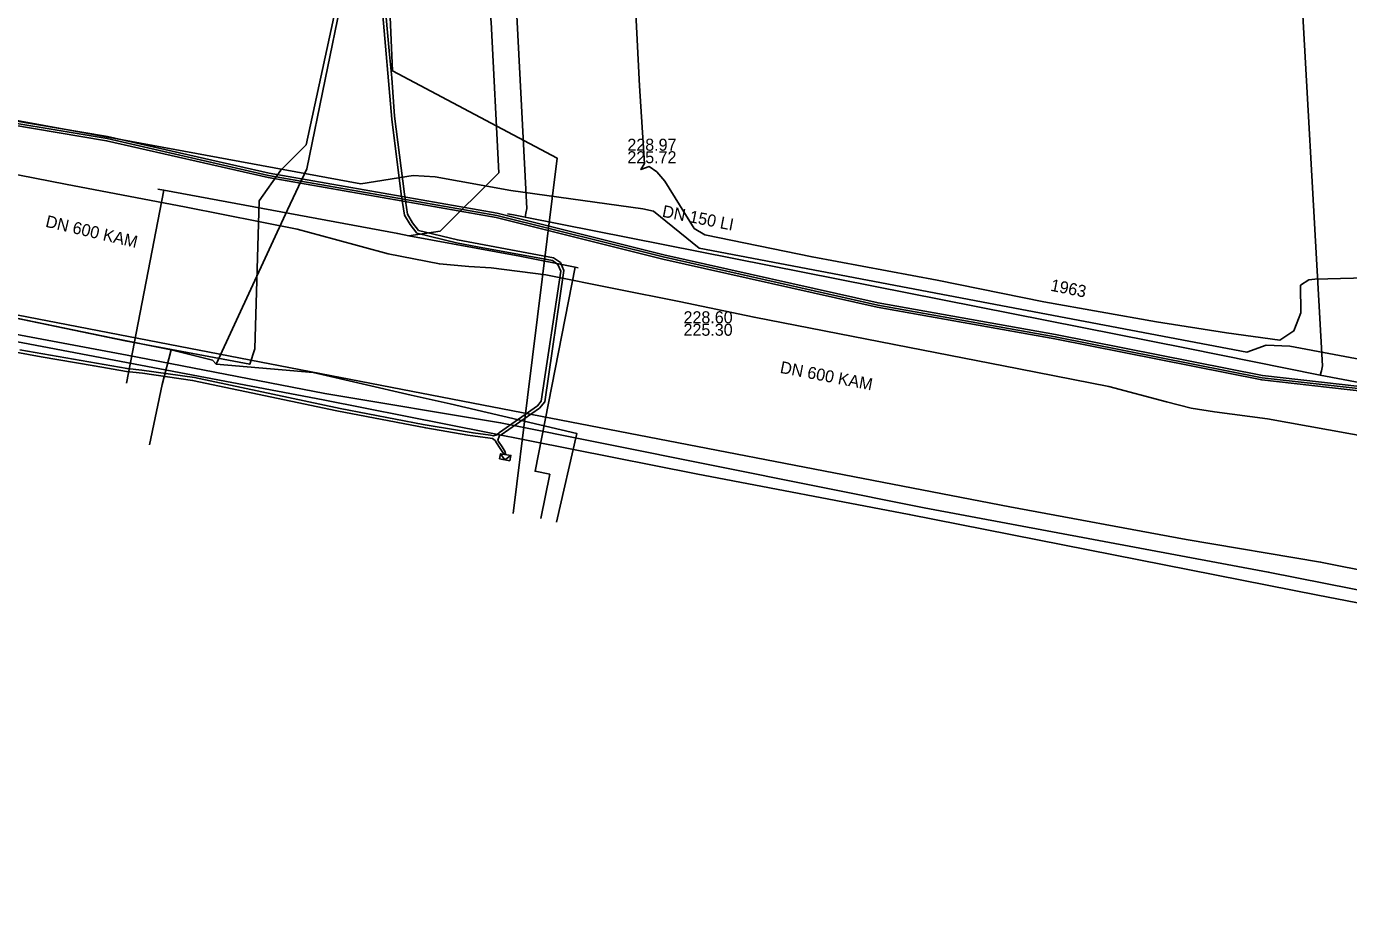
# Model space of a CAD drawing. Extents: x -599951 to -598963, y -1164095 to -1162939.
# Drawn here: x -599456.3 to -599368.2, y -1163169.1 to -1163110 of the extents above; entities that cross this region are included whole.
import ezdxf

# ---------------------------------------------------------------- set-up
doc = ezdxf.new("R2010")
doc.units = 0
for name, color, linetype in [('31', 7, 'Continuous'), ('Vrstva 12', 7, 'Continuous'), ('Vrstva 13', 7, 'Continuous'), ('Vrstva 15', 7, 'Continuous'), ('Vrstva 19', 7, 'Continuous'), ('Vrstva 25', 7, 'Continuous'), ('Vrstva 42', 7, 'Continuous'), ('Vrstva 43', 7, 'Continuous'), ('Vrstva 44', 7, 'Continuous'), ('Vrstva 55', 7, 'Continuous'), ('Vrstva 58', 7, 'Continuous')]:
    doc.layers.add(name, color=color, linetype=linetype)

# ---------------------------------------------------------------- blocks, each defined once
blk = doc.blocks.new('NN630')
at = {"layer": '31'}
for points in [[(-0.003, -0.7), (-0.703, 0)], [(-0.703, -0.7), (-0.703, 0), (0.697, 0), (0.697, -0.7)], [(-0.003, -0.7), (0.697, 0)], [(-0.703, -0.7), (0.697, -0.7)]]:
    blk.add_lwpolyline(points, dxfattribs=at)

msp = doc.modelspace()

# ---------------------------------------------------------------- linework, layer by layer
at = {"layer": 'Vrstva 12'}
for p, q in [((-599436.43, -1163113.54), (-599435.17, -1163107.46)), ((-599450.66, -1163130.75), (-599446.68, -1163131.54)), ((-599447.29, -1163133.85), (-599446.68, -1163131.54)), ((-599448.12, -1163137.86), (-599447.29, -1163133.85))]:
    msp.add_line(p, q, dxfattribs=at)
for points in [[(-599581.77, -1163105.29), (-599569.65, -1163107.62), (-599562.15, -1163109.11), (-599555.47, -1163110.36), (-599552.06, -1163110.98), (-599534.82, -1163114.55), (-599530.26, -1163115.23), (-599529.19, -1163115.51), (-599519.14, -1163117.36), (-599514.01, -1163118.43), (-599492.94, -1163122.43), (-599485.16, -1163124), (-599482.79, -1163124.8), (-599475.1, -1163125.93), (-599462.05, -1163128.4), (-599450.66, -1163130.75)], [(-599443.68, -1163132.49), (-599438.93, -1163122.21), (-599437.64, -1163119.49), (-599436.43, -1163113.54)], [(-599443.68, -1163132.49), (-599443.92, -1163132.24), (-599446.68, -1163131.54)], [(-599443.68, -1163132.49), (-599437.23, -1163133.06), (-599430.68, -1163134.56), (-599428.1, -1163135.15), (-599419.65, -1163137.11), (-599421, -1163143.03)]]:
    msp.add_lwpolyline(points, dxfattribs=at)
at = {"layer": 'Vrstva 13'}
for p, q in [((-599423.098, -1163122.714), (-599423.04, -1163122.44)), ((-599370.101, -1163133.236), (-599370.026, -1163132.931)), ((-599370.101, -1163133.236), (-599319.892, -1163142.727))]:
    msp.add_line(p, q, dxfattribs=at)
for points in [[(-599423.04, -1163122.44), (-599422.984, -1163122.121), (-599424.367, -1163095.569), (-599427.078, -1163049.315), (-599427.163, -1163047.729), (-599431.12, -1162976.78), (-599431.631, -1162969.046), (-599433.3, -1162939.4)], [(-599370.026, -1163132.931), (-599369.957, -1163132.609), (-599371.633, -1163102.923), (-599371.78, -1163099.83), (-599374.86, -1163044.99), (-599375.586, -1163034.266), (-599375.774, -1163030.889), (-599376.367, -1163018.71), (-599376.476, -1163016.302), (-599376.539, -1163014.958)], [(-599423.098, -1163122.714), (-599423.874, -1163122.553), (-599424.266, -1163122.477)], [(-599370.101, -1163133.236), (-599379.01, -1163131.44), (-599423.098, -1163122.714)]]:
    msp.add_lwpolyline(points, dxfattribs=at)
at = {"layer": 'Vrstva 19'}
for points in [[(-599430.845, -1163123.938), (-599428.76, -1163123.64), (-599424.84, -1163119.75), (-599425.35, -1163109.72), (-599425.45, -1163108.84)], [(-599447.18, -1163120.91), (-599449.67, -1163133.77)], [(-599419.55, -1163126.07), (-599419.76, -1163126.03), (-599423.45, -1163125.31), (-599430.845, -1163123.938), (-599431.59, -1163123.8), (-599447.18, -1163120.91), (-599447.57, -1163120.83)], [(-599419.76, -1163126.03), (-599422.43, -1163139.63), (-599421.45, -1163139.83), (-599422.04, -1163142.77)]]:
    msp.add_lwpolyline(points, dxfattribs=at)
at = {"layer": 'Vrstva 25'}
msp.add_lwpolyline([(-599424.935, -1163078.5), (-599424.376, -1163088.985), (-599423.856, -1163099.34), (-599423.491, -1163104.711), (-599424.155, -1163104.925), (-599432.325, -1163105.172), (-599434.342, -1163105.635), (-599435.741, -1163108.873), (-599437.694, -1163117.895), (-599439.378, -1163119.583), (-599440.818, -1163121.628), (-599441.11, -1163131.474), (-599441.45, -1163132.502), (-599449.749, -1163130.947), (-599460.681, -1163128.688)], dxfattribs=at)
at = {"layer": 'Vrstva 42'}
for p, q in [((-599462.431, -1163115.262), (-599450.168, -1163117.517)), ((-599462.431, -1163115.262), (-599450.168, -1163117.517)), ((-599450.168, -1163117.517), (-599434.047, -1163120.491)), ((-599450.168, -1163117.517), (-599434.047, -1163120.491)), ((-599434.047, -1163120.491), (-599430.547, -1163119.925)), ((-599434.047, -1163120.491), (-599430.547, -1163119.925)), ((-599430.547, -1163119.925), (-599429.087, -1163120.02)), ((-599430.547, -1163119.925), (-599429.087, -1163120.02)), ((-599429.087, -1163120.02), (-599424.039, -1163120.922)), ((-599429.087, -1163120.02), (-599424.039, -1163120.922)), ((-599424.039, -1163120.922), (-599415.255, -1163122.16)), ((-599424.039, -1163120.922), (-599415.255, -1163122.16)), ((-599415.255, -1163122.16), (-599414.54, -1163122.315)), ((-599415.255, -1163122.16), (-599414.54, -1163122.315)), ((-599414.54, -1163122.315), (-599411.491, -1163124.765)), ((-599414.54, -1163122.315), (-599411.491, -1163124.765)), ((-599411.491, -1163124.765), (-599392.214, -1163128.439)), ((-599411.491, -1163124.765), (-599392.214, -1163128.439)), ((-599392.214, -1163128.439), (-599375.004, -1163131.695)), ((-599392.214, -1163128.439), (-599375.004, -1163131.695)), ((-599375.004, -1163131.695), (-599373.702, -1163131.241)), ((-599375.004, -1163131.695), (-599373.702, -1163131.241)), ((-599373.702, -1163131.241), (-599372.13, -1163131.294)), ((-599373.702, -1163131.241), (-599372.13, -1163131.294)), ((-599372.13, -1163131.294), (-599364.125, -1163132.808)), ((-599372.13, -1163131.294), (-599364.125, -1163132.808))]:
    msp.add_line(p, q, dxfattribs=at)
for points in [[(-599432.336, -1163103.724), (-599431.929, -1163112.963), (-599420.967, -1163118.771), (-599422.939, -1163134.711), (-599423.898, -1163142.447)], [(-599432.479, -1163107.914), (-599432.124, -1163111.869), (-599431.97, -1163113.432), (-599431.799, -1163115.981), (-599431.144, -1163121.179), (-599430.944, -1163122.505), (-599430.597, -1163123.073), (-599430.192, -1163123.601), (-599427.609, -1163124.222), (-599421.199, -1163125.406), (-599420.749, -1163125.735), (-599420.517, -1163126.266), (-599421.78, -1163134.997), (-599422.14, -1163135.423), (-599424.693, -1163137.212), (-599424.802, -1163137.259), (-599424.922, -1163137.56), (-599424.866, -1163137.654), (-599424.625, -1163138.003), (-599424.433, -1163138.328), (-599424.39, -1163138.52), (-599424.58, -1163138.39), (-599424.753, -1163138.112), (-599425.006, -1163137.741), (-599425.094, -1163137.581), (-599425.261, -1163137.449), (-599425.423, -1163137.429), (-599426.913, -1163137.223), (-599429.723, -1163136.74), (-599435.634, -1163135.611), (-599445.263, -1163133.575), (-599448.594, -1163133.106), (-599449.654, -1163132.989), (-599451.826, -1163132.613), (-599455.357, -1163132.001), (-599457.043, -1163131.708)], [(-599432.63, -1163108.758), (-599431.977, -1163116.167), (-599431.347, -1163121.174), (-599431.136, -1163122.575), (-599430.757, -1163123.194), (-599430.308, -1163123.779), (-599427.672, -1163124.413), (-599426.279, -1163124.674), (-599421.281, -1163125.594), (-599420.911, -1163125.865), (-599420.723, -1163126.294), (-599422.034, -1163134.959), (-599422.28, -1163135.277), (-599424.807, -1163137.048), (-599424.99, -1163137.203), (-599425.199, -1163137.266), (-599425.397, -1163137.231), (-599426.566, -1163137.076), (-599427.995, -1163136.834), (-599429.493, -1163136.577), (-599429.883, -1163136.506), (-599435.42, -1163135.452), (-599445.133, -1163133.391), (-599448.638, -1163132.899), (-599449.626, -1163132.791), (-599456.769, -1163131.553)], [(-599460.607, -1163116.007), (-599450.989, -1163117.617), (-599440.22, -1163120.067), (-599425.021, -1163122.737), (-599413.925, -1163125.496), (-599399.63, -1163128.707), (-599387.797, -1163130.817), (-599374.003, -1163133.548), (-599363.594, -1163134.718), (-599342.88, -1163139.037), (-599331.28, -1163141.347), (-599323.629, -1163142.927), (-599306.596, -1163146.115), (-599305.163, -1163144.213), (-599290.676, -1163126.965), (-599289.12, -1163124.143), (-599286.609, -1163121.783), (-599281.778, -1163121.526)], [(-599460.607, -1163116.007), (-599450.989, -1163117.617), (-599440.22, -1163120.067), (-599425.021, -1163122.737), (-599413.925, -1163125.496), (-599399.63, -1163128.707), (-599387.797, -1163130.817), (-599374.003, -1163133.548), (-599363.594, -1163134.718), (-599342.88, -1163139.037), (-599331.28, -1163141.347), (-599323.629, -1163142.927), (-599306.596, -1163146.115), (-599305.163, -1163144.213), (-599290.676, -1163126.965), (-599289.12, -1163124.143), (-599286.609, -1163121.783), (-599281.778, -1163121.526)], [(-599460.581, -1163115.86), (-599450.96, -1163117.47), (-599440.19, -1163119.92), (-599424.99, -1163122.59), (-599413.89, -1163125.35), (-599399.6, -1163128.56), (-599387.771, -1163130.67), (-599373.98, -1163133.4), (-599363.57, -1163134.57), (-599342.85, -1163138.89), (-599331.25, -1163141.2), (-599323.6, -1163142.78), (-599306.66, -1163145.95), (-599305.28, -1163144.12), (-599290.8, -1163126.88), (-599289.24, -1163124.05), (-599286.671, -1163121.636), (-599281.778, -1163121.375)], [(-599281.779, -1163121.225), (-599286.734, -1163121.489), (-599289.36, -1163123.957), (-599290.924, -1163126.795), (-599305.397, -1163144.027), (-599306.724, -1163145.785), (-599323.571, -1163142.633), (-599331.22, -1163141.053), (-599342.82, -1163138.743), (-599363.546, -1163134.422), (-599373.957, -1163133.252), (-599387.743, -1163130.523), (-599399.57, -1163128.413), (-599413.855, -1163125.204), (-599424.959, -1163122.443), (-599440.16, -1163119.773), (-599450.931, -1163117.323), (-599460.553, -1163115.713)], [(-599281.779, -1163121.225), (-599286.734, -1163121.489), (-599289.36, -1163123.957), (-599290.924, -1163126.795), (-599305.397, -1163144.027), (-599306.724, -1163145.785), (-599323.571, -1163142.633), (-599331.22, -1163141.053), (-599342.82, -1163138.743), (-599363.546, -1163134.422), (-599373.957, -1163133.252), (-599387.743, -1163130.523), (-599399.57, -1163128.413), (-599413.855, -1163125.204), (-599424.959, -1163122.443), (-599440.16, -1163119.773), (-599450.931, -1163117.323), (-599460.553, -1163115.713)], [(-599460.553, -1163115.713), (-599450.931, -1163117.323), (-599440.16, -1163119.773), (-599424.959, -1163122.443), (-599413.855, -1163125.204), (-599399.57, -1163128.413), (-599387.743, -1163130.523), (-599373.957, -1163133.252), (-599363.546, -1163134.422), (-599342.82, -1163138.743), (-599331.22, -1163141.053), (-599323.571, -1163142.633), (-599306.724, -1163145.785), (-599305.397, -1163144.027), (-599290.924, -1163126.795), (-599289.36, -1163123.957), (-599286.734, -1163121.489), (-599281.779, -1163121.225)], [(-599460.553, -1163115.713), (-599450.931, -1163117.323), (-599440.16, -1163119.773), (-599424.959, -1163122.443), (-599413.855, -1163125.204), (-599399.57, -1163128.413), (-599387.743, -1163130.523), (-599373.957, -1163133.252), (-599363.546, -1163134.422), (-599342.82, -1163138.743), (-599331.22, -1163141.053), (-599323.571, -1163142.633), (-599306.724, -1163145.785), (-599305.397, -1163144.027), (-599290.924, -1163126.795), (-599289.36, -1163123.957), (-599286.734, -1163121.489), (-599281.779, -1163121.225)], [(-599363.89, -1163137.89), (-599373.63, -1163136.13), (-599377.15, -1163135.68), (-599378.71, -1163135.42), (-599380.35, -1163135.01), (-599384.2, -1163133.99), (-599390.2, -1163132.8), (-599398.51, -1163131.19), (-599407.84, -1163129.37), (-599412.84, -1163128.33), (-599417.07, -1163127.49), (-599421.71, -1163126.55), (-599425.37, -1163126.09), (-599426.85, -1163126), (-599428.81, -1163125.82), (-599432.23, -1163125.14), (-599435.83, -1163124.17), (-599438.28, -1163123.5), (-599445.68, -1163122.04), (-599453.72, -1163120.5), (-599463.85, -1163118.54)]]:
    msp.add_lwpolyline(points, dxfattribs=at)
at = {"layer": 'Vrstva 44'}
msp.add_lwpolyline([(-599475.32, -1163127.533), (-599436.546, -1163134.88), (-599411.698, -1163139.793), (-599397.5, -1163142.504), (-599370.257, -1163147.895), (-599338.502, -1163154.014), (-599306.306, -1163160.272), (-599304.481, -1163160.215), (-599303.886, -1163159.262), (-599303.749, -1163158.164), (-599301.826, -1163148.263), (-599301.773, -1163146.426), (-599301.583, -1163145.05), (-599301.347, -1163144.827), (-599300.578, -1163144.512), (-599293.352, -1163144.936), (-599287.117, -1163144.97), (-599285.472, -1163144.911), (-599284.37, -1163144.858)], dxfattribs=at)
at = {"layer": 'Vrstva 55'}
for points in [[(-599618.855, -1163097.599), (-599597.44, -1163101.87), (-599562.87, -1163108.53), (-599528.51, -1163115.32), (-599493.94, -1163122.04), (-599459.65, -1163128.7), (-599425.29, -1163135.35), (-599390.79, -1163142.01), (-599379.04, -1163144.18), (-599370.08, -1163145.68), (-599333.88, -1163152.87), (-599287.5, -1163161.7), (-599253.07, -1163168.09), (-599247.97, -1163169.04), (-599246.945, -1163169.092), (-599247.03, -1163167.178), (-599245.243, -1163166.795)], [(-599364.47, -1163126.67), (-599370.47, -1163126.84), (-599370.86, -1163126.89), (-599371.42, -1163127.24), (-599371.41, -1163129.07), (-599371.87, -1163130.28), (-599372.81, -1163130.89), (-599376.35, -1163130.4), (-599381.01, -1163129.67), (-599388.52, -1163128.34), (-599395.64, -1163126.9), (-599403.97, -1163125.35), (-599411.12, -1163123.89), (-599411.83, -1163123.45), (-599413.78, -1163120.31), (-599414.31, -1163119.69), (-599414.819, -1163119.336), (-599415.38, -1163119.54), (-599415.13, -1163119.12), (-599415.47, -1163113.95), (-599415.94, -1163104.71)]]:
    msp.add_lwpolyline(points, dxfattribs=at)
at = {"layer": 'Vrstva 58'}
msp.add_lwpolyline([(-599467.296, -1163128.595), (-599449.626, -1163131.895), (-599436.436, -1163134.445), (-599424.726, -1163136.395), (-599396.496, -1163142.065), (-599373.566, -1163146.345), (-599347.266, -1163151.545), (-599320.246, -1163156.535), (-599305.966, -1163159.545), (-599305.336, -1163159.455), (-599304.796, -1163158.485), (-599303.026, -1163148.025), (-599302.836, -1163147.375), (-599302.096, -1163144.325), (-599301.866, -1163144.085), (-599301.526, -1163143.995), (-599292.886, -1163144.775), (-599281.976, -1163143.815), (-599273.586, -1163142.935), (-599269.986, -1163140.635), (-599256.936, -1163131.305), (-599250.816, -1163125.405)], dxfattribs=at)
msp.add_lwpolyline([(-599467.296, -1163128.595), (-599449.626, -1163131.895), (-599436.436, -1163134.445), (-599424.726, -1163136.395), (-599396.496, -1163142.065), (-599373.566, -1163146.345), (-599347.266, -1163151.545), (-599320.246, -1163156.535), (-599305.966, -1163159.545), (-599305.336, -1163159.455), (-599304.796, -1163158.485), (-599303.026, -1163148.025), (-599302.836, -1163147.375), (-599302.096, -1163144.325), (-599301.866, -1163144.085), (-599301.526, -1163143.995), (-599292.886, -1163144.775), (-599281.976, -1163143.815), (-599273.586, -1163142.935), (-599269.986, -1163140.635), (-599256.936, -1163131.305), (-599250.816, -1163125.405)], dxfattribs=at)

# ---------------------------------------------------------------- block references
at = {"layer": 'Vrstva 43', "xscale": 0.49999999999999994, "yscale": 0.5, "rotation": -10.000000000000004}
msp.add_blockref('NN630', (-599424.39, -1163138.52), dxfattribs=at)

# ---------------------------------------------------------------- texts
at = {"layer": 'Vrstva 12'}
for s, p in [('228.97', (-599416.281, -1163118.28)), ('225.72', (-599416.281, -1163119.112)), ('228.60', (-599412.538, -1163129.773)), ('225.30', (-599412.538, -1163130.605))]:
    msp.add_text(s, height=0.8, dxfattribs=at).set_placement(p)
for rotation, p in [(346.88482, (-599455.107, -1163123.339)), (349.10318, (-599406.151, -1163133.07))]:
    msp.add_text('DN 600 KAM', height=0.8, rotation=rotation, dxfattribs=at).set_placement(p)
at = {"layer": 'Vrstva 15'}
for s, p in [('DN 150 LI', (-599414.009, -1163122.674)), ('1963', (-599388.125, -1163127.603))]:
    msp.add_text(s, height=0.8, rotation=348.81671, dxfattribs=at).set_placement(p)

doc.saveas('drawing.dxf')
